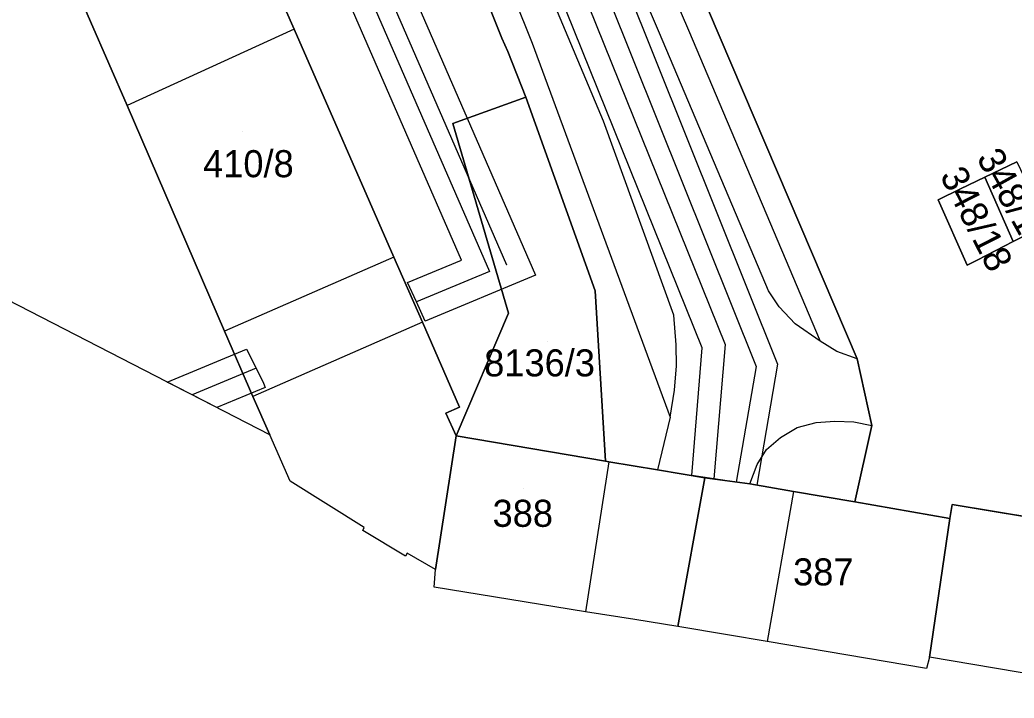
# Model space of a CAD drawing. Extents: x -264070 to -262271, y -1238894 to -1238141.
# Drawn here: x -263757 to -263683.6, y -1238792.5 to -1238742.4 of the extents above; entities that cross this region are included whole.
import ezdxf

# ---------------------------------------------------------------- set-up
doc = ezdxf.new("R2010")
doc.units = 0
for name, color, linetype in [('body_kn', 7, 'Continuous'), ('katuz_linie', 7, 'Continuous'), ('kladpar_druhypozemkov', 7, 'Continuous'), ('kladpar_hranice', 7, 'Continuous'), ('kladpar_parcelnecisla', 7, 'Continuous'), ('kladpar_plochy', 7, 'Continuous'), ('tarchy_linie', 7, 'Continuous'), ('zappar_hrandruhpozemk', 7, 'Continuous'), ('zuob_linie', 7, 'Continuous'), ('zuob_plochy', 7, 'Continuous')]:
    doc.layers.add(name, color=color, linetype=linetype)

msp = doc.modelspace()

# ---------------------------------------------------------------- linework, layer by layer
at = {"layer": 'body_kn'}
for p, q in [((-263736.75, -1238743.05), (-263736.75, -1238743.05)), ((-263736.75, -1238743.05), (-263736.75, -1238743.05)), ((-263709.77, -1238743.35), (-263709.77, -1238743.35)), ((-263707.62, -1238743.13), (-263707.62, -1238743.13)), ((-263721.41, -1238743.72), (-263721.41, -1238743.72)), ((-263719.16, -1238744.07), (-263719.16, -1238744.07)), ((-263720.97, -1238744.71), (-263720.97, -1238744.71)), ((-263749.07, -1238748.68), (-263749.07, -1238748.68)), ((-263719.62, -1238748.07), (-263719.62, -1238748.07)), ((-263725.03, -1238750.02), (-263725.03, -1238750.02)), ((-263713.89, -1238749.85), (-263713.89, -1238749.85)), ((-263685.73, -1238753.99), (-263685.73, -1238753.99)), ((-263687.53, -1238754.86), (-263687.53, -1238754.86)), ((-263689.18, -1238755.66), (-263689.18, -1238755.66)), ((-263683.64, -1238758.75), (-263683.64, -1238758.75)), ((-263729.37, -1238759.9), (-263729.37, -1238759.9)), ((-263729.37, -1238759.9), (-263729.37, -1238759.9)), ((-263724.39, -1238760.11), (-263724.39, -1238760.11)), ((-263686.31, -1238760.12), (-263686.31, -1238760.12)), ((-263722.31, -1238760.95), (-263722.31, -1238760.95)), ((-263721.04, -1238760.49), (-263721.04, -1238760.49)), ((-263687.05, -1238760.5), (-263687.05, -1238760.5)), ((-263728.36, -1238761.76), (-263728.36, -1238761.76)), ((-263718.92, -1238761.24), (-263718.92, -1238761.24)), ((-263714.52, -1238762.38), (-263714.52, -1238762.38)), ((-263714.52, -1238762.38), (-263714.52, -1238762.38)), ((-263701.71, -1238762.38), (-263701.71, -1238762.38)), ((-263727.71, -1238763.19), (-263727.71, -1238763.19)), ((-263720.92, -1238764.03), (-263720.92, -1238764.03)), ((-263700.92, -1238763.57), (-263700.92, -1238763.57)), ((-263727.27, -1238764.71), (-263727.27, -1238764.71)), ((-263727.27, -1238764.71), (-263727.27, -1238764.71)), ((-263727.06, -1238764.63), (-263727.06, -1238764.63)), ((-263708.71, -1238764.19), (-263708.71, -1238764.19)), ((-263699.75, -1238764.82), (-263699.75, -1238764.82)), ((-263741.89, -1238765.38), (-263741.89, -1238765.38)), ((-263697.89, -1238766.11), (-263697.89, -1238766.11)), ((-263740.25, -1238766.7), (-263740.25, -1238766.7)), ((-263708.53, -1238766.37), (-263708.53, -1238766.37)), ((-263706.6, -1238766.61), (-263706.6, -1238766.61)), ((-263704.92, -1238766.36), (-263704.92, -1238766.36)), ((-263696.67, -1238766.88), (-263696.67, -1238766.88)), ((-263695.17, -1238767.42), (-263695.17, -1238767.42)), ((-263695.17, -1238767.42), (-263695.17, -1238767.42)), ((-263739.55, -1238768.11), (-263739.55, -1238768.11)), ((-263739.55, -1238768.11), (-263739.55, -1238768.11)), ((-263708.5, -1238767.94), (-263708.5, -1238767.94)), ((-263702.63, -1238767.97), (-263702.63, -1238767.97)), ((-263702.63, -1238767.97), (-263702.63, -1238767.97)), ((-263701.04, -1238767.8), (-263701.04, -1238767.8)), ((-263746.11, -1238769.13), (-263746.11, -1238769.13)), ((-263739.01, -1238769.2), (-263739.01, -1238769.2)), ((-263738.87, -1238769.54), (-263738.87, -1238769.54)), ((-263738.87, -1238769.54), (-263738.87, -1238769.54)), ((-263708.66, -1238769.73), (-263708.66, -1238769.73)), ((-263744.27, -1238770.08), (-263744.27, -1238770.08)), ((-263739.78, -1238770.19), (-263739.78, -1238770.19)), ((-263742.44, -1238771.02), (-263742.44, -1238771.02)), ((-263725.53, -1238771.42), (-263725.53, -1238771.42)), ((-263724.53, -1238770.98), (-263724.53, -1238770.98)), ((-263708.97, -1238771.73), (-263708.97, -1238771.73)), ((-263698.2, -1238772.12), (-263698.2, -1238772.12)), ((-263696.82, -1238772.02), (-263696.82, -1238772.02)), ((-263695.42, -1238772.06), (-263695.42, -1238772.06)), ((-263699.59, -1238772.5), (-263699.59, -1238772.5)), ((-263694.09, -1238772.35), (-263694.09, -1238772.35)), ((-263738.54, -1238773.02), (-263738.54, -1238773.02)), ((-263724.77, -1238773.1), (-263724.77, -1238773.1)), ((-263700.83, -1238773.23), (-263700.83, -1238773.23)), ((-263701.87, -1238774.11), (-263701.87, -1238774.11)), ((-263713.76, -1238774.98), (-263713.76, -1238774.98)), ((-263713.76, -1238774.98), (-263713.76, -1238774.98)), ((-263713.51, -1238775.03), (-263713.51, -1238775.03)), ((-263713.51, -1238775.03), (-263713.51, -1238775.03)), ((-263709.92, -1238775.61), (-263709.92, -1238775.61)), ((-263702.56, -1238775.23), (-263702.56, -1238775.23)), ((-263737.04, -1238776.46), (-263737.04, -1238776.46)), ((-263707.38, -1238776.04), (-263707.38, -1238776.04)), ((-263706.42, -1238776.2), (-263706.42, -1238776.2)), ((-263705.75, -1238776.29), (-263705.75, -1238776.29)), ((-263704.1, -1238776.52), (-263704.1, -1238776.52)), ((-263703.09, -1238776.66), (-263703.09, -1238776.66)), ((-263703.09, -1238776.66), (-263703.09, -1238776.66)), ((-263702.57, -1238776.75), (-263702.57, -1238776.75)), ((-263699.86, -1238777.22), (-263699.86, -1238777.22)), ((-263699.86, -1238777.22), (-263699.86, -1238777.22)), ((-263695.33, -1238777.98), (-263695.33, -1238777.98)), ((-263695.33, -1238777.98), (-263695.33, -1238777.98)), ((-263688.14, -1238778.18), (-263688.14, -1238778.18)), ((-263688.31, -1238779.22), (-263688.31, -1238779.22)), ((-263731.68, -1238780.11), (-263731.68, -1238780.11)), ((-263731.56, -1238779.89), (-263731.56, -1238779.89)), ((-263728.52, -1238781.99), (-263728.52, -1238781.99)), ((-263728.39, -1238781.77), (-263728.39, -1238781.77)), ((-263726.29, -1238782.98), (-263726.29, -1238782.98)), ((-263726.4, -1238784.29), (-263726.4, -1238784.29)), ((-263715.22, -1238786.1), (-263715.22, -1238786.1)), ((-263711.57, -1238786.69), (-263711.57, -1238786.69)), ((-263708.4, -1238787.2), (-263708.4, -1238787.2)), ((-263704.73, -1238787.82), (-263704.73, -1238787.82)), ((-263701.82, -1238788.31), (-263701.82, -1238788.31)), ((-263689.83, -1238789.46), (-263689.83, -1238789.46)), ((-263690.05, -1238790.29), (-263690.05, -1238790.29))]:
    msp.add_line(p, q, dxfattribs=at)
at = {"layer": 'katuz_linie'}
msp.add_lwpolyline([(-263671.92, -1238792.49), (-263689.83, -1238789.46), (-263690.05, -1238790.29), (-263701.82, -1238788.31), (-263704.73, -1238787.82), (-263708.4, -1238787.2), (-263711.57, -1238786.69), (-263715.22, -1238786.1), (-263726.4, -1238784.29), (-263726.29, -1238782.98), (-263728.39, -1238781.77), (-263728.52, -1238781.99), (-263731.68, -1238780.11), (-263731.56, -1238779.89), (-263737.04, -1238776.46), (-263738.54, -1238773.02), (-263760.47, -1238761.75)], dxfattribs=at)
at = {"layer": 'kladpar_druhypozemkov'}
for p, q in [((-263740.53, -1238750.64), (-263740.53, -1238750.64)), ((-263685.56, -1238756.78), (-263685.56, -1238756.78)), ((-263718.03, -1238766.11), (-263718.03, -1238766.11)), ((-263719.79, -1238776.96), (-263719.79, -1238776.96)), ((-263697.94, -1238782.11), (-263697.94, -1238782.11))]:
    msp.add_line(p, q, dxfattribs=at)
at = {"layer": 'kladpar_hranice'}
for points in [[(-263778.04, -1238682.19), (-263773.07, -1238693.59), (-263770.95, -1238698.48), (-263763.42, -1238715.75), (-263756.24, -1238732.22), (-263754.49, -1238736.24), (-263749.07, -1238748.68), (-263741.89, -1238765.38), (-263739.78, -1238770.19), (-263738.54, -1238773.02), (-263760.47, -1238761.75), (-263772.58, -1238754.25), (-263773.1, -1238754.88), (-263778.74, -1238751.92), (-263778.43, -1238751.26), (-263785.96, -1238747.21), (-263786.42, -1238747.77), (-263789.85, -1238746), (-263789.78, -1238745.48), (-263823.96, -1238727.21)], [(-263736.75, -1238743.05), (-263729.37, -1238759.9), (-263727.27, -1238764.71), (-263724.53, -1238770.98), (-263725.53, -1238771.42), (-263724.77, -1238773.1), (-263726.29, -1238782.98), (-263728.39, -1238781.77), (-263728.52, -1238781.99), (-263731.68, -1238780.11), (-263731.56, -1238779.89), (-263737.04, -1238776.46), (-263738.54, -1238773.02), (-263739.78, -1238770.19), (-263741.89, -1238765.38), (-263749.07, -1238748.68), (-263754.49, -1238736.24), (-263756.24, -1238732.22), (-263743.89, -1238726.84), (-263742.14, -1238730.82), (-263736.75, -1238743.05)], [(-263680, -1238779.53), (-263688.14, -1238778.18), (-263688.31, -1238779.22), (-263695.33, -1238777.98), (-263694.09, -1238772.35), (-263695.17, -1238767.42), (-263706.15, -1238741.67), (-263694.45, -1238736.07), (-263693.92, -1238735.84), (-263693.41, -1238735.6), (-263677.99, -1238728.32)], [(-263725.04, -1238734.58), (-263721.41, -1238743.72), (-263720.97, -1238744.71), (-263719.62, -1238748.07), (-263725.03, -1238750.02), (-263720.92, -1238764.03), (-263724.77, -1238773.1), (-263725.53, -1238771.42), (-263724.53, -1238770.98), (-263727.27, -1238764.71), (-263729.37, -1238759.9), (-263736.75, -1238743.05), (-263742.14, -1238730.82)], [(-263706.15, -1238741.67), (-263695.17, -1238767.42), (-263694.09, -1238772.35), (-263695.33, -1238777.98), (-263699.86, -1238777.22), (-263703.09, -1238776.66), (-263706.42, -1238776.2), (-263709.92, -1238775.61), (-263713.51, -1238775.03), (-263713.76, -1238774.98), (-263714.52, -1238762.38), (-263719.62, -1238748.07), (-263720.97, -1238744.71), (-263721.41, -1238743.72), (-263725.04, -1238734.58)], [(-263714.52, -1238762.38), (-263713.76, -1238774.98), (-263724.77, -1238773.1), (-263720.92, -1238764.03), (-263725.03, -1238750.02), (-263719.62, -1238748.07), (-263714.52, -1238762.38)], [(-263683.37, -1238752.85), (-263685.73, -1238753.99), (-263687.53, -1238754.86), (-263689.18, -1238755.66), (-263687.05, -1238760.5), (-263686.31, -1238760.12), (-263683.64, -1238758.75), (-263681.16, -1238757.48)], [(-263683.37, -1238752.85), (-263681.16, -1238757.48), (-263683.64, -1238758.75), (-263685.73, -1238753.99), (-263683.37, -1238752.85)], [(-263686.31, -1238760.12), (-263687.05, -1238760.5), (-263689.18, -1238755.66), (-263687.53, -1238754.86), (-263685.73, -1238753.99), (-263683.64, -1238758.75), (-263686.31, -1238760.12)], [(-263713.76, -1238774.98), (-263713.51, -1238775.03), (-263709.92, -1238775.61), (-263706.42, -1238776.2), (-263708.4, -1238787.2), (-263711.57, -1238786.69), (-263715.22, -1238786.1), (-263726.4, -1238784.29), (-263726.29, -1238782.98), (-263724.77, -1238773.1), (-263713.76, -1238774.98)], [(-263695.33, -1238777.98), (-263688.31, -1238779.22), (-263689.83, -1238789.46), (-263690.05, -1238790.29), (-263701.82, -1238788.31), (-263704.73, -1238787.82), (-263708.4, -1238787.2), (-263706.42, -1238776.2), (-263703.09, -1238776.66), (-263699.86, -1238777.22), (-263695.33, -1238777.98)], [(-263677.8, -1238779.89), (-263670, -1238781.23), (-263671.92, -1238792.49), (-263689.83, -1238789.46), (-263688.31, -1238779.22), (-263688.14, -1238778.18), (-263680, -1238779.53), (-263677.8, -1238779.89)]]:
    msp.add_lwpolyline(points, dxfattribs=at)
at = {"layer": 'kladpar_plochy'}
for p, q in [((-263695.17, -1238767.42), (-263706.15, -1238741.67)), ((-263683.37, -1238752.85), (-263685.73, -1238753.99)), ((-263685.73, -1238753.99), (-263687.53, -1238754.86)), ((-263687.53, -1238754.86), (-263689.18, -1238755.66)), ((-263689.18, -1238755.66), (-263687.05, -1238760.5)), ((-263683.64, -1238758.75), (-263681.16, -1238757.48)), ((-263686.31, -1238760.12), (-263683.64, -1238758.75)), ((-263687.05, -1238760.5), (-263686.31, -1238760.12)), ((-263694.09, -1238772.35), (-263695.17, -1238767.42)), ((-263695.33, -1238777.98), (-263694.09, -1238772.35)), ((-263688.31, -1238779.22), (-263695.33, -1238777.98)), ((-263688.14, -1238778.18), (-263688.31, -1238779.22)), ((-263680, -1238779.53), (-263688.14, -1238778.18))]:
    msp.add_line(p, q, dxfattribs=at)
for points in [[(-263778.04, -1238682.19), (-263773.07, -1238693.59), (-263770.95, -1238698.48), (-263763.42, -1238715.75), (-263756.24, -1238732.22), (-263754.49, -1238736.24), (-263749.07, -1238748.68), (-263741.89, -1238765.38), (-263739.78, -1238770.19), (-263738.54, -1238773.02), (-263760.47, -1238761.75), (-263772.58, -1238754.25), (-263773.1, -1238754.88), (-263778.74, -1238751.92), (-263778.43, -1238751.26), (-263785.96, -1238747.21), (-263786.42, -1238747.77), (-263789.85, -1238746), (-263789.78, -1238745.48), (-263823.96, -1238727.21)], [(-263725.04, -1238734.58), (-263721.41, -1238743.72), (-263720.97, -1238744.71), (-263719.62, -1238748.07), (-263725.03, -1238750.02), (-263720.92, -1238764.03), (-263724.77, -1238773.1), (-263725.53, -1238771.42), (-263724.53, -1238770.98), (-263727.27, -1238764.71), (-263729.37, -1238759.9), (-263736.75, -1238743.05), (-263742.14, -1238730.82)], [(-263706.15, -1238741.67), (-263695.17, -1238767.42), (-263694.09, -1238772.35), (-263695.33, -1238777.98), (-263699.86, -1238777.22), (-263703.09, -1238776.66), (-263706.42, -1238776.2), (-263709.92, -1238775.61), (-263713.51, -1238775.03), (-263713.76, -1238774.98), (-263714.52, -1238762.38), (-263719.62, -1238748.07), (-263720.97, -1238744.71), (-263721.41, -1238743.72), (-263725.04, -1238734.58)]]:
    msp.add_lwpolyline(points, dxfattribs=at)
for points in [[(-263736.75, -1238743.05), (-263729.37, -1238759.9), (-263727.27, -1238764.71), (-263724.53, -1238770.98), (-263725.53, -1238771.42), (-263724.77, -1238773.1), (-263726.29, -1238782.98), (-263728.39, -1238781.77), (-263728.52, -1238781.99), (-263731.68, -1238780.11), (-263731.56, -1238779.89), (-263737.04, -1238776.46), (-263738.54, -1238773.02), (-263739.78, -1238770.19), (-263741.89, -1238765.38), (-263749.07, -1238748.68), (-263754.49, -1238736.24), (-263756.24, -1238732.22), (-263743.89, -1238726.84), (-263742.14, -1238730.82)], [(-263714.52, -1238762.38), (-263713.76, -1238774.98), (-263724.77, -1238773.1), (-263720.92, -1238764.03), (-263725.03, -1238750.02), (-263719.62, -1238748.07)], [(-263683.37, -1238752.85), (-263681.16, -1238757.48), (-263683.64, -1238758.75), (-263685.73, -1238753.99)], [(-263686.31, -1238760.12), (-263687.05, -1238760.5), (-263689.18, -1238755.66), (-263687.53, -1238754.86), (-263685.73, -1238753.99), (-263683.64, -1238758.75)], [(-263713.76, -1238774.98), (-263713.51, -1238775.03), (-263709.92, -1238775.61), (-263706.42, -1238776.2), (-263708.4, -1238787.2), (-263711.57, -1238786.69), (-263715.22, -1238786.1), (-263726.4, -1238784.29), (-263726.29, -1238782.98), (-263724.77, -1238773.1)], [(-263695.33, -1238777.98), (-263688.31, -1238779.22), (-263689.83, -1238789.46), (-263690.05, -1238790.29), (-263701.82, -1238788.31), (-263704.73, -1238787.82), (-263708.4, -1238787.2), (-263706.42, -1238776.2), (-263703.09, -1238776.66), (-263699.86, -1238777.22)], [(-263677.8, -1238779.89), (-263670, -1238781.23), (-263671.92, -1238792.49), (-263689.83, -1238789.46), (-263688.31, -1238779.22), (-263688.14, -1238778.18), (-263680, -1238779.53)]]:
    msp.add_lwpolyline(points, close=True, dxfattribs=at)
at = {"layer": 'tarchy_linie'}
for p, q in [((-263753.1, -1238641.95), (-263702.63, -1238767.97)), ((-263739.55, -1238768.11), (-263744.27, -1238770.08)), ((-263702.63, -1238767.97), (-263704.1, -1238776.52))]:
    msp.add_line(p, q, dxfattribs=at)
for points in [[(-263721.04, -1238760.49), (-263768.58, -1238651.2), (-263754.24, -1238643.98), (-263704.92, -1238766.36), (-263705.75, -1238776.29)], [(-263750.52, -1238644.25), (-263701.04, -1238767.8), (-263702.57, -1238776.75), (-263703.09, -1238776.66), (-263704.1, -1238776.52), (-263705.75, -1238776.29), (-263707.38, -1238776.04), (-263706.6, -1238766.61), (-263755.1, -1238646.26)], [(-263766.44, -1238651.97), (-263718.92, -1238761.24), (-263727.06, -1238764.63), (-263727.71, -1238763.19), (-263728.36, -1238761.76), (-263724.39, -1238760.11), (-263772.23, -1238650.31)], [(-263770.19, -1238651.06), (-263722.31, -1238760.95), (-263727.71, -1238763.19)], [(-263738.87, -1238769.54), (-263742.44, -1238771.02), (-263744.27, -1238770.08), (-263746.11, -1238769.13), (-263740.25, -1238766.7), (-263739.55, -1238768.11), (-263739.01, -1238769.2), (-263738.87, -1238769.54)]]:
    msp.add_lwpolyline(points, dxfattribs=at)
at = {"layer": 'zappar_hrandruhpozemk'}
for p, q in [((-263729.39, -1238718.85), (-263719.16, -1238744.07)), ((-263736.75, -1238743.05), (-263749.07, -1238748.68)), ((-263701.71, -1238762.38), (-263709.77, -1238743.35)), ((-263719.16, -1238744.07), (-263708.97, -1238771.73)), ((-263729.37, -1238759.9), (-263741.89, -1238765.38)), ((-263727.27, -1238764.71), (-263739.78, -1238770.19)), ((-263708.97, -1238771.73), (-263709.92, -1238775.61)), ((-263700.83, -1238773.23), (-263699.59, -1238772.5)), ((-263713.51, -1238775.03), (-263715.22, -1238786.1)), ((-263699.86, -1238777.22), (-263701.82, -1238788.31))]:
    msp.add_line(p, q, dxfattribs=at)
for points in [[(-263718.96, -1238716.62), (-263717.8, -1238719.47), (-263707.62, -1238743.13), (-263697.89, -1238766.11)], [(-263709.77, -1238743.35), (-263719.61, -1238720.34), (-263720.83, -1238717.4)], [(-263708.97, -1238771.73), (-263708.66, -1238769.73), (-263708.5, -1238767.94), (-263708.53, -1238766.37), (-263708.71, -1238764.19), (-263713.89, -1238749.85), (-263723.61, -1238726.68)], [(-263695.17, -1238767.42), (-263696.67, -1238766.88), (-263697.89, -1238766.11), (-263699.75, -1238764.82), (-263700.92, -1238763.57), (-263701.71, -1238762.38)], [(-263699.59, -1238772.5), (-263698.2, -1238772.12), (-263696.82, -1238772.02), (-263695.42, -1238772.06), (-263694.09, -1238772.35)], [(-263703.09, -1238776.66), (-263702.56, -1238775.23), (-263701.87, -1238774.11), (-263700.83, -1238773.23)]]:
    msp.add_lwpolyline(points, dxfattribs=at)
at = {"layer": 'zuob_linie'}
msp.add_lwpolyline([(-263671.92, -1238792.49), (-263689.83, -1238789.46), (-263690.05, -1238790.29), (-263701.82, -1238788.31), (-263704.73, -1238787.82), (-263708.4, -1238787.2), (-263711.57, -1238786.69), (-263715.22, -1238786.1), (-263726.4, -1238784.29), (-263726.29, -1238782.98), (-263728.39, -1238781.77), (-263728.52, -1238781.99), (-263731.68, -1238780.11), (-263731.56, -1238779.89), (-263737.04, -1238776.46), (-263738.54, -1238773.02), (-263760.47, -1238761.75)], dxfattribs=at)
at = {"layer": 'zuob_plochy'}
msp.add_lwpolyline([(-263671.92, -1238792.49), (-263689.83, -1238789.46), (-263690.05, -1238790.29), (-263701.82, -1238788.31), (-263704.73, -1238787.82), (-263708.4, -1238787.2), (-263711.57, -1238786.69), (-263715.22, -1238786.1), (-263726.4, -1238784.29), (-263726.29, -1238782.98), (-263728.39, -1238781.77), (-263728.52, -1238781.99), (-263731.68, -1238780.11), (-263731.56, -1238779.89), (-263737.04, -1238776.46), (-263738.54, -1238773.02), (-263760.47, -1238761.75)], dxfattribs=at)

# ---------------------------------------------------------------- texts
at = {"layer": 'kladpar_parcelnecisla'}
for s, p in [('410/8', (-263743.465, -1238753.99)), ('8136/3', (-263722.707, -1238768.71)), ('388', (-263722.087, -1238779.83)), ('387', (-263699.896, -1238784.16))]:
    msp.add_text(s, height=2, dxfattribs=at).set_placement(p)
for s, rotation, p in [('348/17', 299, (-263686.389, -1238752.565)), ('348/18', 297, (-263689.088, -1238753.867))]:
    msp.add_text(s, height=2, rotation=rotation, dxfattribs=at).set_placement(p)

doc.saveas('drawing.dxf')
